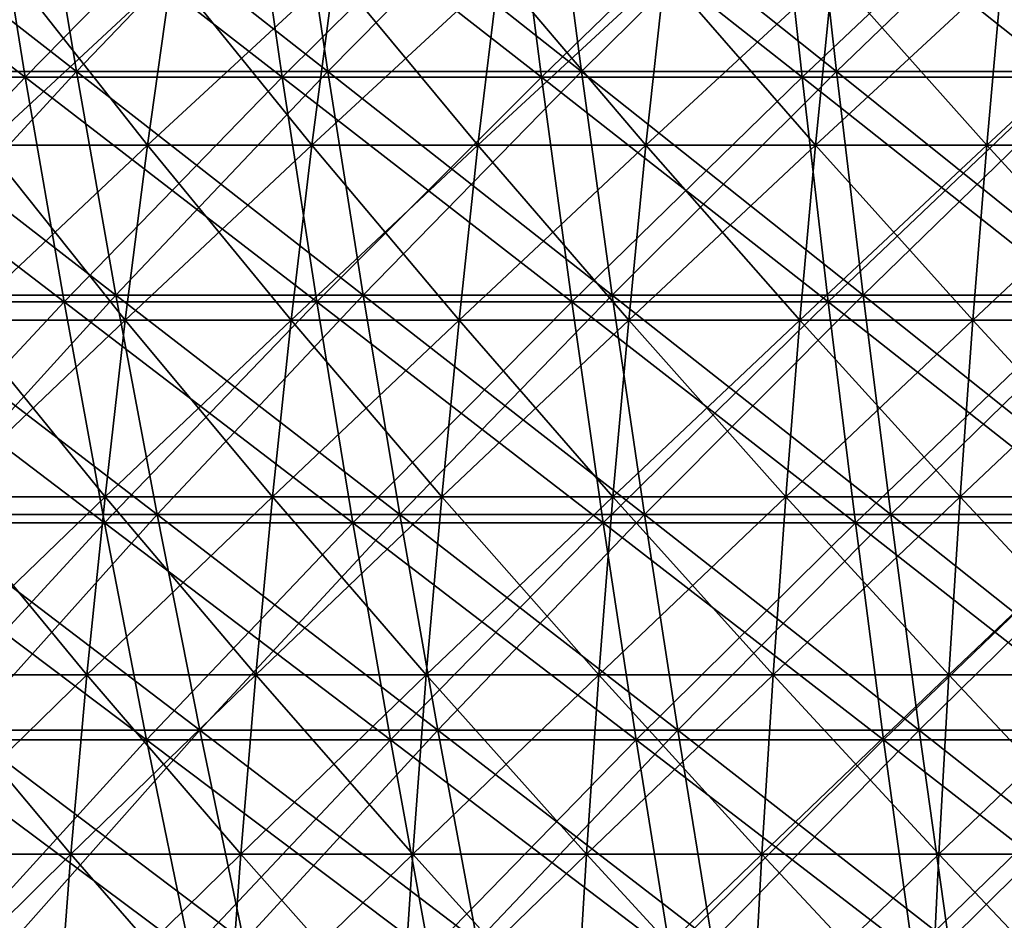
# Model space of a CAD drawing. Header units: millimetres. Extents: x -125 to 125, y -45 to 4025.
# Tile 350 of 656: x -29 to -17, y 3949 to 3960. Entities that reach past the tile are written whole.
import ezdxf

# ---------------------------------------------------------------- set-up
doc = ezdxf.new("R2010")
doc.units = ezdxf.units.MM
doc.header["$LTSCALE"] = 6.999206
for name, color, linetype in [('21', 7, 'CONTINUOUS'), ('22', 7, 'CONTINUOUS'), ('23', 7, 'CONTINUOUS'), ('24', 7, 'CONTINUOUS'), ('26', 7, 'CONTINUOUS'), ('27', 7, 'CONTINUOUS')]:
    doc.layers.add(name, color=color, linetype=linetype)

msp = doc.modelspace()

# ---------------------------------------------------------------- linework, layer by layer
at = {"layer": '21', "color": 7, "linetype": 'CONTINUOUS'}
for points in [[(-32.297, 3959.619, 101.524), (-29.155, 3959.619, 102.471), (-32.806, 3962.434, 103.122), (-32.297, 3959.619, 101.524)], [(-32.806, 3962.434, 103.122), (-29.155, 3959.619, 102.471), (-29.614, 3962.434, 104.084), (-32.806, 3962.434, 103.122)], [(-29.155, 3959.619, 102.471), (-25.986, 3959.619, 103.32), (-29.614, 3962.434, 104.084), (-29.155, 3959.619, 102.471)], [(-29.614, 3962.434, 104.084), (-25.986, 3959.619, 103.32), (-26.395, 3962.434, 104.946), (-29.614, 3962.434, 104.084)], [(-25.986, 3959.619, 103.32), (-22.792, 3959.619, 104.071), (-26.395, 3962.434, 104.946), (-25.986, 3959.619, 103.32)], [(-26.395, 3962.434, 104.946), (-22.792, 3959.619, 104.071), (-23.151, 3962.434, 105.709), (-26.395, 3962.434, 104.946)], [(-22.792, 3959.619, 104.071), (-19.576, 3959.619, 104.724), (-23.151, 3962.434, 105.709), (-22.792, 3959.619, 104.071)], [(-23.151, 3962.434, 105.709), (-19.576, 3959.619, 104.724), (-19.884, 3962.434, 106.372), (-23.151, 3962.434, 105.709)], [(-19.576, 3959.619, 104.724), (-16.342, 3959.619, 105.277), (-19.884, 3962.434, 106.372), (-19.576, 3959.619, 104.724)], [(-19.884, 3962.434, 106.372), (-16.342, 3959.619, 105.277), (-16.599, 3962.434, 106.934), (-19.884, 3962.434, 106.372)], [(-31.767, 3956.849, 99.857), (-28.677, 3956.849, 100.787), (-32.297, 3959.619, 101.524), (-31.767, 3956.849, 99.857)], [(-32.297, 3959.619, 101.524), (-28.677, 3956.849, 100.787), (-29.155, 3959.619, 102.471), (-32.297, 3959.619, 101.524)], [(-28.677, 3956.849, 100.787), (-25.559, 3956.849, 101.623), (-29.155, 3959.619, 102.471), (-28.677, 3956.849, 100.787)], [(-29.155, 3959.619, 102.471), (-25.559, 3956.849, 101.623), (-25.986, 3959.619, 103.32), (-29.155, 3959.619, 102.471)], [(-25.559, 3956.849, 101.623), (-22.418, 3956.849, 102.362), (-25.986, 3959.619, 103.32), (-25.559, 3956.849, 101.623)], [(-25.986, 3959.619, 103.32), (-22.418, 3956.849, 102.362), (-22.792, 3959.619, 104.071), (-25.986, 3959.619, 103.32)], [(-22.418, 3956.849, 102.362), (-19.255, 3956.849, 103.003), (-22.792, 3959.619, 104.071), (-22.418, 3956.849, 102.362)], [(-22.792, 3959.619, 104.071), (-19.255, 3956.849, 103.003), (-19.576, 3959.619, 104.724), (-22.792, 3959.619, 104.071)], [(-19.255, 3956.849, 103.003), (-16.074, 3956.849, 103.548), (-19.576, 3959.619, 104.724), (-19.255, 3956.849, 103.003)], [(-19.576, 3959.619, 104.724), (-16.074, 3956.849, 103.548), (-16.342, 3959.619, 105.277), (-19.576, 3959.619, 104.724)], [(-31.214, 3954.126, 98.12), (-28.178, 3954.126, 99.035), (-31.767, 3956.849, 99.857), (-31.214, 3954.126, 98.12)], [(-31.767, 3956.849, 99.857), (-28.178, 3954.126, 99.035), (-28.677, 3956.849, 100.787), (-31.767, 3956.849, 99.857)], [(-28.178, 3954.126, 99.035), (-25.115, 3954.126, 99.856), (-28.677, 3956.849, 100.787), (-28.178, 3954.126, 99.035)], [(-28.677, 3956.849, 100.787), (-25.115, 3954.126, 99.856), (-25.559, 3956.849, 101.623), (-28.677, 3956.849, 100.787)], [(-25.115, 3954.126, 99.856), (-22.028, 3954.126, 100.582), (-25.559, 3956.849, 101.623), (-25.115, 3954.126, 99.856)], [(-25.559, 3956.849, 101.623), (-22.028, 3954.126, 100.582), (-22.418, 3956.849, 102.362), (-25.559, 3956.849, 101.623)], [(-22.028, 3954.126, 100.582), (-18.92, 3954.126, 101.212), (-22.418, 3956.849, 102.362), (-22.028, 3954.126, 100.582)], [(-22.418, 3956.849, 102.362), (-18.92, 3954.126, 101.212), (-19.255, 3956.849, 103.003), (-22.418, 3956.849, 102.362)], [(-18.92, 3954.126, 101.212), (-15.794, 3954.126, 101.747), (-19.255, 3956.849, 103.003), (-18.92, 3954.126, 101.212)], [(-19.255, 3956.849, 103.003), (-15.794, 3954.126, 101.747), (-16.074, 3956.849, 103.548), (-19.255, 3956.849, 103.003)], [(-30.64, 3951.452, 96.316), (-27.66, 3951.452, 97.214), (-31.214, 3954.126, 98.12), (-30.64, 3951.452, 96.316)], [(-31.214, 3954.126, 98.12), (-27.66, 3951.452, 97.214), (-28.178, 3954.126, 99.035), (-31.214, 3954.126, 98.12)], [(-27.66, 3951.452, 97.214), (-24.653, 3951.452, 98.02), (-28.178, 3954.126, 99.035), (-27.66, 3951.452, 97.214)], [(-28.178, 3954.126, 99.035), (-24.653, 3951.452, 98.02), (-25.115, 3954.126, 99.856), (-28.178, 3954.126, 99.035)], [(-24.653, 3951.452, 98.02), (-21.623, 3951.452, 98.733), (-25.115, 3954.126, 99.856), (-24.653, 3951.452, 98.02)], [(-25.115, 3954.126, 99.856), (-21.623, 3951.452, 98.733), (-22.028, 3954.126, 100.582), (-25.115, 3954.126, 99.856)], [(-21.623, 3951.452, 98.733), (-18.572, 3951.452, 99.352), (-22.028, 3954.126, 100.582), (-21.623, 3951.452, 98.733)], [(-22.028, 3954.126, 100.582), (-18.572, 3951.452, 99.352), (-18.92, 3954.126, 101.212), (-22.028, 3954.126, 100.582)], [(-18.572, 3951.452, 99.352), (-15.504, 3951.452, 99.876), (-18.92, 3954.126, 101.212), (-18.572, 3951.452, 99.352)], [(-18.92, 3954.126, 101.212), (-15.504, 3951.452, 99.876), (-15.794, 3954.126, 101.747), (-18.92, 3954.126, 101.212)], [(-30.046, 3948.828, 94.446), (-27.123, 3948.828, 95.327), (-30.64, 3951.452, 96.316), (-30.046, 3948.828, 94.446)], [(-30.64, 3951.452, 96.316), (-27.123, 3948.828, 95.327), (-27.66, 3951.452, 97.214), (-30.64, 3951.452, 96.316)], [(-27.123, 3948.828, 95.327), (-24.174, 3948.828, 96.117), (-27.66, 3951.452, 97.214), (-27.123, 3948.828, 95.327)], [(-27.66, 3951.452, 97.214), (-24.174, 3948.828, 96.117), (-24.653, 3951.452, 98.02), (-27.66, 3951.452, 97.214)], [(-24.174, 3948.828, 96.117), (-21.203, 3948.828, 96.816), (-24.653, 3951.452, 98.02), (-24.174, 3948.828, 96.117)], [(-24.653, 3951.452, 98.02), (-21.203, 3948.828, 96.816), (-21.623, 3951.452, 98.733), (-24.653, 3951.452, 98.02)], [(-21.203, 3948.828, 96.816), (-18.211, 3948.828, 97.423), (-21.623, 3951.452, 98.733), (-21.203, 3948.828, 96.816)], [(-21.623, 3951.452, 98.733), (-18.211, 3948.828, 97.423), (-18.572, 3951.452, 99.352), (-21.623, 3951.452, 98.733)], [(-18.211, 3948.828, 97.423), (-15.203, 3948.828, 97.937), (-18.572, 3951.452, 99.352), (-18.211, 3948.828, 97.423)], [(-18.572, 3951.452, 99.352), (-15.203, 3948.828, 97.937), (-15.504, 3951.452, 99.876), (-18.572, 3951.452, 99.352)]]:
    msp.add_3dface(points, dxfattribs=at)
at = {"layer": '22', "color": 7, "linetype": 'CONTINUOUS'}
for points in [[(-29.155, 3959.619, -102.471), (-32.297, 3959.619, -101.524), (-29.614, 3962.434, -104.084), (-29.155, 3959.619, -102.471)], [(-26.395, 3962.434, -104.946), (-29.155, 3959.619, -102.471), (-29.614, 3962.434, -104.084), (-26.395, 3962.434, -104.946)], [(-25.986, 3959.619, -103.32), (-29.155, 3959.619, -102.471), (-26.395, 3962.434, -104.946), (-25.986, 3959.619, -103.32)], [(-23.151, 3962.434, -105.709), (-25.986, 3959.619, -103.32), (-26.395, 3962.434, -104.946), (-23.151, 3962.434, -105.709)], [(-22.792, 3959.619, -104.071), (-25.986, 3959.619, -103.32), (-23.151, 3962.434, -105.709), (-22.792, 3959.619, -104.071)], [(-19.884, 3962.434, -106.372), (-22.792, 3959.619, -104.071), (-23.151, 3962.434, -105.709), (-19.884, 3962.434, -106.372)], [(-19.576, 3959.619, -104.724), (-22.792, 3959.619, -104.071), (-19.884, 3962.434, -106.372), (-19.576, 3959.619, -104.724)], [(-16.599, 3962.434, -106.934), (-19.576, 3959.619, -104.724), (-19.884, 3962.434, -106.372), (-16.599, 3962.434, -106.934)], [(-16.342, 3959.619, -105.277), (-19.576, 3959.619, -104.724), (-16.599, 3962.434, -106.934), (-16.342, 3959.619, -105.277)], [(-29.155, 3959.619, -102.471), (-31.767, 3956.849, -99.857), (-32.297, 3959.619, -101.524), (-29.155, 3959.619, -102.471)], [(-28.677, 3956.849, -100.787), (-31.767, 3956.849, -99.857), (-29.155, 3959.619, -102.471), (-28.677, 3956.849, -100.787)], [(-25.986, 3959.619, -103.32), (-28.677, 3956.849, -100.787), (-29.155, 3959.619, -102.471), (-25.986, 3959.619, -103.32)], [(-25.559, 3956.849, -101.623), (-28.677, 3956.849, -100.787), (-25.986, 3959.619, -103.32), (-25.559, 3956.849, -101.623)], [(-22.792, 3959.619, -104.071), (-25.559, 3956.849, -101.623), (-25.986, 3959.619, -103.32), (-22.792, 3959.619, -104.071)], [(-22.418, 3956.849, -102.362), (-25.559, 3956.849, -101.623), (-22.792, 3959.619, -104.071), (-22.418, 3956.849, -102.362)], [(-19.576, 3959.619, -104.724), (-22.418, 3956.849, -102.362), (-22.792, 3959.619, -104.071), (-19.576, 3959.619, -104.724)], [(-19.255, 3956.849, -103.003), (-22.418, 3956.849, -102.362), (-19.576, 3959.619, -104.724), (-19.255, 3956.849, -103.003)], [(-16.342, 3959.619, -105.277), (-19.255, 3956.849, -103.003), (-19.576, 3959.619, -104.724), (-16.342, 3959.619, -105.277)], [(-16.074, 3956.849, -103.548), (-19.255, 3956.849, -103.003), (-16.342, 3959.619, -105.277), (-16.074, 3956.849, -103.548)], [(-28.677, 3956.849, -100.787), (-31.214, 3954.126, -98.12), (-31.767, 3956.849, -99.857), (-28.677, 3956.849, -100.787)], [(-28.178, 3954.126, -99.035), (-31.214, 3954.126, -98.12), (-28.677, 3956.849, -100.787), (-28.178, 3954.126, -99.035)], [(-25.559, 3956.849, -101.623), (-28.178, 3954.126, -99.035), (-28.677, 3956.849, -100.787), (-25.559, 3956.849, -101.623)], [(-25.115, 3954.126, -99.856), (-28.178, 3954.126, -99.035), (-25.559, 3956.849, -101.623), (-25.115, 3954.126, -99.856)], [(-22.418, 3956.849, -102.362), (-25.115, 3954.126, -99.856), (-25.559, 3956.849, -101.623), (-22.418, 3956.849, -102.362)], [(-22.028, 3954.126, -100.582), (-25.115, 3954.126, -99.856), (-22.418, 3956.849, -102.362), (-22.028, 3954.126, -100.582)], [(-19.255, 3956.849, -103.003), (-22.028, 3954.126, -100.582), (-22.418, 3956.849, -102.362), (-19.255, 3956.849, -103.003)], [(-18.92, 3954.126, -101.212), (-22.028, 3954.126, -100.582), (-19.255, 3956.849, -103.003), (-18.92, 3954.126, -101.212)], [(-16.074, 3956.849, -103.548), (-18.92, 3954.126, -101.212), (-19.255, 3956.849, -103.003), (-16.074, 3956.849, -103.548)], [(-15.794, 3954.126, -101.747), (-18.92, 3954.126, -101.212), (-16.074, 3956.849, -103.548), (-15.794, 3954.126, -101.747)], [(-28.178, 3954.126, -99.035), (-30.64, 3951.452, -96.316), (-31.214, 3954.126, -98.12), (-28.178, 3954.126, -99.035)], [(-27.66, 3951.452, -97.214), (-30.64, 3951.452, -96.316), (-28.178, 3954.126, -99.035), (-27.66, 3951.452, -97.214)], [(-25.115, 3954.126, -99.856), (-27.66, 3951.452, -97.214), (-28.178, 3954.126, -99.035), (-25.115, 3954.126, -99.856)], [(-24.653, 3951.452, -98.02), (-27.66, 3951.452, -97.214), (-25.115, 3954.126, -99.856), (-24.653, 3951.452, -98.02)], [(-22.028, 3954.126, -100.582), (-24.653, 3951.452, -98.02), (-25.115, 3954.126, -99.856), (-22.028, 3954.126, -100.582)], [(-21.623, 3951.452, -98.733), (-24.653, 3951.452, -98.02), (-22.028, 3954.126, -100.582), (-21.623, 3951.452, -98.733)], [(-18.92, 3954.126, -101.212), (-21.623, 3951.452, -98.733), (-22.028, 3954.126, -100.582), (-18.92, 3954.126, -101.212)], [(-18.572, 3951.452, -99.352), (-21.623, 3951.452, -98.733), (-18.92, 3954.126, -101.212), (-18.572, 3951.452, -99.352)], [(-15.794, 3954.126, -101.747), (-18.572, 3951.452, -99.352), (-18.92, 3954.126, -101.212), (-15.794, 3954.126, -101.747)], [(-15.504, 3951.452, -99.876), (-18.572, 3951.452, -99.352), (-15.794, 3954.126, -101.747), (-15.504, 3951.452, -99.876)], [(-27.66, 3951.452, -97.214), (-30.046, 3948.828, -94.446), (-30.64, 3951.452, -96.316), (-27.66, 3951.452, -97.214)], [(-27.123, 3948.828, -95.327), (-30.046, 3948.828, -94.446), (-27.66, 3951.452, -97.214), (-27.123, 3948.828, -95.327)], [(-24.653, 3951.452, -98.02), (-27.123, 3948.828, -95.327), (-27.66, 3951.452, -97.214), (-24.653, 3951.452, -98.02)], [(-24.174, 3948.828, -96.117), (-27.123, 3948.828, -95.327), (-24.653, 3951.452, -98.02), (-24.174, 3948.828, -96.117)], [(-21.623, 3951.452, -98.733), (-24.174, 3948.828, -96.117), (-24.653, 3951.452, -98.02), (-21.623, 3951.452, -98.733)], [(-21.203, 3948.828, -96.816), (-24.174, 3948.828, -96.117), (-21.623, 3951.452, -98.733), (-21.203, 3948.828, -96.816)], [(-18.572, 3951.452, -99.352), (-21.203, 3948.828, -96.816), (-21.623, 3951.452, -98.733), (-18.572, 3951.452, -99.352)], [(-18.211, 3948.828, -97.423), (-21.203, 3948.828, -96.816), (-18.572, 3951.452, -99.352), (-18.211, 3948.828, -97.423)], [(-15.504, 3951.452, -99.876), (-18.211, 3948.828, -97.423), (-18.572, 3951.452, -99.352), (-15.504, 3951.452, -99.876)], [(-15.203, 3948.828, -97.937), (-18.211, 3948.828, -97.423), (-15.504, 3951.452, -99.876), (-15.203, 3948.828, -97.937)]]:
    msp.add_3dface(points, dxfattribs=at)
at = {"layer": '23', "color": 7, "linetype": 'CONTINUOUS'}
for points in [[(-31.597, 3959.688, -99.323), (-28.523, 3959.688, -100.249), (-32.113, 3962.489, -100.946), (-31.597, 3959.688, -99.323)], [(-32.113, 3962.489, -100.946), (-28.523, 3959.688, -100.249), (-28.989, 3962.489, -101.887), (-32.113, 3962.489, -100.946)], [(-28.523, 3959.688, -100.249), (-25.423, 3959.688, -101.08), (-28.989, 3962.489, -101.887), (-28.523, 3959.688, -100.249)], [(-28.989, 3962.489, -101.887), (-25.423, 3959.688, -101.08), (-25.838, 3962.489, -102.732), (-28.989, 3962.489, -101.887)], [(-25.423, 3959.688, -101.08), (-22.298, 3959.688, -101.814), (-25.838, 3962.489, -102.732), (-25.423, 3959.688, -101.08)], [(-25.838, 3962.489, -102.732), (-22.298, 3959.688, -101.814), (-22.662, 3962.489, -103.479), (-25.838, 3962.489, -102.732)], [(-22.298, 3959.688, -101.814), (-19.152, 3959.688, -102.453), (-22.662, 3962.489, -103.479), (-22.298, 3959.688, -101.814)], [(-22.662, 3962.489, -103.479), (-19.152, 3959.688, -102.453), (-19.465, 3962.489, -104.128), (-22.662, 3962.489, -103.479)], [(-19.152, 3959.688, -102.453), (-15.988, 3959.688, -102.994), (-19.465, 3962.489, -104.128), (-19.152, 3959.688, -102.453)], [(-19.465, 3962.489, -104.128), (-15.988, 3959.688, -102.994), (-16.249, 3962.489, -104.678), (-19.465, 3962.489, -104.128)], [(-31.058, 3956.933, -97.629), (-28.037, 3956.933, -98.539), (-31.597, 3959.688, -99.323), (-31.058, 3956.933, -97.629)], [(-31.597, 3959.688, -99.323), (-28.037, 3956.933, -98.539), (-28.523, 3959.688, -100.249), (-31.597, 3959.688, -99.323)], [(-28.037, 3956.933, -98.539), (-24.989, 3956.933, -99.355), (-28.523, 3959.688, -100.249), (-28.037, 3956.933, -98.539)], [(-28.523, 3959.688, -100.249), (-24.989, 3956.933, -99.355), (-25.423, 3959.688, -101.08), (-28.523, 3959.688, -100.249)], [(-24.989, 3956.933, -99.355), (-21.917, 3956.933, -100.078), (-25.423, 3959.688, -101.08), (-24.989, 3956.933, -99.355)], [(-25.423, 3959.688, -101.08), (-21.917, 3956.933, -100.078), (-22.298, 3959.688, -101.814), (-25.423, 3959.688, -101.08)], [(-21.917, 3956.933, -100.078), (-18.825, 3956.933, -100.705), (-22.298, 3959.688, -101.814), (-21.917, 3956.933, -100.078)], [(-22.298, 3959.688, -101.814), (-18.825, 3956.933, -100.705), (-19.152, 3959.688, -102.453), (-22.298, 3959.688, -101.814)], [(-18.825, 3956.933, -100.705), (-15.715, 3956.933, -101.237), (-19.152, 3959.688, -102.453), (-18.825, 3956.933, -100.705)], [(-19.152, 3959.688, -102.453), (-15.715, 3956.933, -101.237), (-15.988, 3959.688, -102.994), (-19.152, 3959.688, -102.453)], [(-30.497, 3954.227, -95.865), (-27.53, 3954.227, -96.759), (-31.058, 3956.933, -97.629), (-30.497, 3954.227, -95.865)], [(-31.058, 3956.933, -97.629), (-27.53, 3954.227, -96.759), (-28.037, 3956.933, -98.539), (-31.058, 3956.933, -97.629)], [(-27.53, 3954.227, -96.759), (-24.537, 3954.227, -97.561), (-28.037, 3956.933, -98.539), (-27.53, 3954.227, -96.759)], [(-28.037, 3956.933, -98.539), (-24.537, 3954.227, -97.561), (-24.989, 3956.933, -99.355), (-28.037, 3956.933, -98.539)], [(-24.537, 3954.227, -97.561), (-21.521, 3954.227, -98.27), (-24.989, 3956.933, -99.355), (-24.537, 3954.227, -97.561)], [(-24.989, 3956.933, -99.355), (-21.521, 3954.227, -98.27), (-21.917, 3956.933, -100.078), (-24.989, 3956.933, -99.355)], [(-21.521, 3954.227, -98.27), (-18.485, 3954.227, -98.886), (-21.917, 3956.933, -100.078), (-21.521, 3954.227, -98.27)], [(-21.917, 3956.933, -100.078), (-18.485, 3954.227, -98.886), (-18.825, 3956.933, -100.705), (-21.917, 3956.933, -100.078)], [(-18.485, 3954.227, -98.886), (-15.431, 3954.227, -99.408), (-18.825, 3956.933, -100.705), (-18.485, 3954.227, -98.886)], [(-18.825, 3956.933, -100.705), (-15.431, 3954.227, -99.408), (-15.715, 3956.933, -101.237), (-18.825, 3956.933, -100.705)], [(-29.914, 3951.571, -94.033), (-27.004, 3951.571, -94.91), (-30.497, 3954.227, -95.865), (-29.914, 3951.571, -94.033)], [(-30.497, 3954.227, -95.865), (-27.004, 3951.571, -94.91), (-27.53, 3954.227, -96.759), (-30.497, 3954.227, -95.865)], [(-27.004, 3951.571, -94.91), (-24.069, 3951.571, -95.697), (-27.53, 3954.227, -96.759), (-27.004, 3951.571, -94.91)], [(-27.53, 3954.227, -96.759), (-24.069, 3951.571, -95.697), (-24.537, 3954.227, -97.561), (-27.53, 3954.227, -96.759)], [(-24.069, 3951.571, -95.697), (-21.11, 3951.571, -96.392), (-24.537, 3954.227, -97.561), (-24.069, 3951.571, -95.697)], [(-24.537, 3954.227, -97.561), (-21.11, 3951.571, -96.392), (-21.521, 3954.227, -98.27), (-24.537, 3954.227, -97.561)], [(-21.11, 3951.571, -96.392), (-18.132, 3951.571, -96.997), (-21.521, 3954.227, -98.27), (-21.11, 3951.571, -96.392)], [(-21.521, 3954.227, -98.27), (-18.132, 3951.571, -96.997), (-18.485, 3954.227, -98.886), (-21.521, 3954.227, -98.27)], [(-18.132, 3951.571, -96.997), (-15.136, 3951.571, -97.509), (-18.485, 3954.227, -98.886), (-18.132, 3951.571, -96.997)], [(-18.485, 3954.227, -98.886), (-15.136, 3951.571, -97.509), (-15.431, 3954.227, -99.408), (-18.485, 3954.227, -98.886)], [(-29.31, 3948.967, -92.135), (-26.459, 3948.967, -92.994), (-29.914, 3951.571, -94.033), (-29.31, 3948.967, -92.135)], [(-29.914, 3951.571, -94.033), (-26.459, 3948.967, -92.994), (-27.004, 3951.571, -94.91), (-29.914, 3951.571, -94.033)], [(-26.459, 3948.967, -92.994), (-23.583, 3948.967, -93.765), (-27.004, 3951.571, -94.91), (-26.459, 3948.967, -92.994)], [(-27.004, 3951.571, -94.91), (-23.583, 3948.967, -93.765), (-24.069, 3951.571, -95.697), (-27.004, 3951.571, -94.91)], [(-23.583, 3948.967, -93.765), (-20.684, 3948.967, -94.446), (-24.069, 3951.571, -95.697), (-23.583, 3948.967, -93.765)], [(-24.069, 3951.571, -95.697), (-20.684, 3948.967, -94.446), (-21.11, 3951.571, -96.392), (-24.069, 3951.571, -95.697)], [(-20.684, 3948.967, -94.446), (-17.766, 3948.967, -95.038), (-21.11, 3951.571, -96.392), (-20.684, 3948.967, -94.446)], [(-21.11, 3951.571, -96.392), (-17.766, 3948.967, -95.038), (-18.132, 3951.571, -96.997), (-21.11, 3951.571, -96.392)], [(-17.766, 3948.967, -95.038), (-14.831, 3948.967, -95.54), (-18.132, 3951.571, -96.997), (-17.766, 3948.967, -95.038)], [(-18.132, 3951.571, -96.997), (-14.831, 3948.967, -95.54), (-15.136, 3951.571, -97.509), (-18.132, 3951.571, -96.997)]]:
    msp.add_3dface(points, dxfattribs=at)
at = {"layer": '24', "color": 7, "linetype": 'CONTINUOUS'}
for points in [[(-28.989, 3962.489, 101.887), (-31.597, 3959.688, 99.323), (-32.113, 3962.489, 100.946), (-28.989, 3962.489, 101.887)], [(-28.523, 3959.688, 100.249), (-31.597, 3959.688, 99.323), (-28.989, 3962.489, 101.887), (-28.523, 3959.688, 100.249)], [(-25.838, 3962.489, 102.732), (-28.523, 3959.688, 100.249), (-28.989, 3962.489, 101.887), (-25.838, 3962.489, 102.732)], [(-25.423, 3959.688, 101.08), (-28.523, 3959.688, 100.249), (-25.838, 3962.489, 102.732), (-25.423, 3959.688, 101.08)], [(-22.662, 3962.489, 103.479), (-25.423, 3959.688, 101.08), (-25.838, 3962.489, 102.732), (-22.662, 3962.489, 103.479)], [(-22.298, 3959.688, 101.814), (-25.423, 3959.688, 101.08), (-22.662, 3962.489, 103.479), (-22.298, 3959.688, 101.814)], [(-19.465, 3962.489, 104.128), (-22.298, 3959.688, 101.814), (-22.662, 3962.489, 103.479), (-19.465, 3962.489, 104.128)], [(-19.152, 3959.688, 102.453), (-22.298, 3959.688, 101.814), (-19.465, 3962.489, 104.128), (-19.152, 3959.688, 102.453)], [(-16.249, 3962.489, 104.678), (-19.152, 3959.688, 102.453), (-19.465, 3962.489, 104.128), (-16.249, 3962.489, 104.678)], [(-15.988, 3959.688, 102.994), (-19.152, 3959.688, 102.453), (-16.249, 3962.489, 104.678), (-15.988, 3959.688, 102.994)], [(-28.523, 3959.688, 100.249), (-31.058, 3956.933, 97.629), (-31.597, 3959.688, 99.323), (-28.523, 3959.688, 100.249)], [(-28.037, 3956.933, 98.539), (-31.058, 3956.933, 97.629), (-28.523, 3959.688, 100.249), (-28.037, 3956.933, 98.539)], [(-25.423, 3959.688, 101.08), (-28.037, 3956.933, 98.539), (-28.523, 3959.688, 100.249), (-25.423, 3959.688, 101.08)], [(-24.989, 3956.933, 99.355), (-28.037, 3956.933, 98.539), (-25.423, 3959.688, 101.08), (-24.989, 3956.933, 99.355)], [(-22.298, 3959.688, 101.814), (-24.989, 3956.933, 99.355), (-25.423, 3959.688, 101.08), (-22.298, 3959.688, 101.814)], [(-21.917, 3956.933, 100.078), (-24.989, 3956.933, 99.355), (-22.298, 3959.688, 101.814), (-21.917, 3956.933, 100.078)], [(-19.152, 3959.688, 102.453), (-21.917, 3956.933, 100.078), (-22.298, 3959.688, 101.814), (-19.152, 3959.688, 102.453)], [(-18.825, 3956.933, 100.705), (-21.917, 3956.933, 100.078), (-19.152, 3959.688, 102.453), (-18.825, 3956.933, 100.705)], [(-15.988, 3959.688, 102.994), (-18.825, 3956.933, 100.705), (-19.152, 3959.688, 102.453), (-15.988, 3959.688, 102.994)], [(-15.715, 3956.933, 101.237), (-18.825, 3956.933, 100.705), (-15.988, 3959.688, 102.994), (-15.715, 3956.933, 101.237)], [(-28.037, 3956.933, 98.539), (-30.497, 3954.227, 95.865), (-31.058, 3956.933, 97.629), (-28.037, 3956.933, 98.539)], [(-27.53, 3954.227, 96.759), (-30.497, 3954.227, 95.865), (-28.037, 3956.933, 98.539), (-27.53, 3954.227, 96.759)], [(-24.989, 3956.933, 99.355), (-27.53, 3954.227, 96.759), (-28.037, 3956.933, 98.539), (-24.989, 3956.933, 99.355)], [(-24.537, 3954.227, 97.561), (-27.53, 3954.227, 96.759), (-24.989, 3956.933, 99.355), (-24.537, 3954.227, 97.561)], [(-21.917, 3956.933, 100.078), (-24.537, 3954.227, 97.561), (-24.989, 3956.933, 99.355), (-21.917, 3956.933, 100.078)], [(-21.521, 3954.227, 98.27), (-24.537, 3954.227, 97.561), (-21.917, 3956.933, 100.078), (-21.521, 3954.227, 98.27)], [(-18.825, 3956.933, 100.705), (-21.521, 3954.227, 98.27), (-21.917, 3956.933, 100.078), (-18.825, 3956.933, 100.705)], [(-18.485, 3954.227, 98.886), (-21.521, 3954.227, 98.27), (-18.825, 3956.933, 100.705), (-18.485, 3954.227, 98.886)], [(-15.715, 3956.933, 101.237), (-18.485, 3954.227, 98.886), (-18.825, 3956.933, 100.705), (-15.715, 3956.933, 101.237)], [(-15.431, 3954.227, 99.408), (-18.485, 3954.227, 98.886), (-15.715, 3956.933, 101.237), (-15.431, 3954.227, 99.408)], [(-27.53, 3954.227, 96.759), (-29.914, 3951.571, 94.033), (-30.497, 3954.227, 95.865), (-27.53, 3954.227, 96.759)], [(-27.004, 3951.571, 94.91), (-29.914, 3951.571, 94.033), (-27.53, 3954.227, 96.759), (-27.004, 3951.571, 94.91)], [(-24.537, 3954.227, 97.561), (-27.004, 3951.571, 94.91), (-27.53, 3954.227, 96.759), (-24.537, 3954.227, 97.561)], [(-24.069, 3951.571, 95.697), (-27.004, 3951.571, 94.91), (-24.537, 3954.227, 97.561), (-24.069, 3951.571, 95.697)], [(-21.521, 3954.227, 98.27), (-24.069, 3951.571, 95.697), (-24.537, 3954.227, 97.561), (-21.521, 3954.227, 98.27)], [(-21.11, 3951.571, 96.392), (-24.069, 3951.571, 95.697), (-21.521, 3954.227, 98.27), (-21.11, 3951.571, 96.392)], [(-18.485, 3954.227, 98.886), (-21.11, 3951.571, 96.392), (-21.521, 3954.227, 98.27), (-18.485, 3954.227, 98.886)], [(-18.132, 3951.571, 96.997), (-21.11, 3951.571, 96.392), (-18.485, 3954.227, 98.886), (-18.132, 3951.571, 96.997)], [(-15.431, 3954.227, 99.408), (-18.132, 3951.571, 96.997), (-18.485, 3954.227, 98.886), (-15.431, 3954.227, 99.408)], [(-15.136, 3951.571, 97.509), (-18.132, 3951.571, 96.997), (-15.431, 3954.227, 99.408), (-15.136, 3951.571, 97.509)], [(-27.004, 3951.571, 94.91), (-29.31, 3948.967, 92.135), (-29.914, 3951.571, 94.033), (-27.004, 3951.571, 94.91)], [(-26.459, 3948.967, 92.994), (-29.31, 3948.967, 92.135), (-27.004, 3951.571, 94.91), (-26.459, 3948.967, 92.994)], [(-24.069, 3951.571, 95.697), (-26.459, 3948.967, 92.994), (-27.004, 3951.571, 94.91), (-24.069, 3951.571, 95.697)], [(-23.583, 3948.967, 93.765), (-26.459, 3948.967, 92.994), (-24.069, 3951.571, 95.697), (-23.583, 3948.967, 93.765)], [(-21.11, 3951.571, 96.392), (-23.583, 3948.967, 93.765), (-24.069, 3951.571, 95.697), (-21.11, 3951.571, 96.392)], [(-20.684, 3948.967, 94.446), (-23.583, 3948.967, 93.765), (-21.11, 3951.571, 96.392), (-20.684, 3948.967, 94.446)], [(-18.132, 3951.571, 96.997), (-20.684, 3948.967, 94.446), (-21.11, 3951.571, 96.392), (-18.132, 3951.571, 96.997)], [(-17.766, 3948.967, 95.038), (-20.684, 3948.967, 94.446), (-18.132, 3951.571, 96.997), (-17.766, 3948.967, 95.038)], [(-15.136, 3951.571, 97.509), (-17.766, 3948.967, 95.038), (-18.132, 3951.571, 96.997), (-15.136, 3951.571, 97.509)], [(-14.831, 3948.967, 95.54), (-17.766, 3948.967, 95.038), (-15.136, 3951.571, 97.509), (-14.831, 3948.967, 95.54)]]:
    msp.add_3dface(points, dxfattribs=at)
at = {"layer": '26', "color": 7, "linetype": 'CONTINUOUS'}
for points in [[(-29.645, 3958.78, 64.435), (-27.646, 3958.78, 65.317), (-29.323, 3960.913, 63.736), (-29.645, 3958.78, 64.435)], [(-29.323, 3960.913, 63.736), (-27.646, 3958.78, 65.317), (-27.346, 3960.913, 64.608), (-29.323, 3960.913, 63.736)], [(-27.646, 3958.78, 65.317), (-25.622, 3958.78, 66.137), (-27.346, 3960.913, 64.608), (-27.646, 3958.78, 65.317)], [(-27.346, 3960.913, 64.608), (-25.622, 3958.78, 66.137), (-25.344, 3960.913, 65.42), (-27.346, 3960.913, 64.608)], [(-25.622, 3958.78, 66.137), (-23.573, 3958.78, 66.895), (-25.344, 3960.913, 65.42), (-25.622, 3958.78, 66.137)], [(-25.344, 3960.913, 65.42), (-23.573, 3958.78, 66.895), (-23.317, 3960.913, 66.169), (-25.344, 3960.913, 65.42)], [(-23.573, 3958.78, 66.895), (-21.502, 3958.78, 67.589), (-23.317, 3960.913, 66.169), (-23.573, 3958.78, 66.895)], [(-23.317, 3960.913, 66.169), (-21.502, 3958.78, 67.589), (-21.268, 3960.913, 66.856), (-23.317, 3960.913, 66.169)], [(-21.502, 3958.78, 67.589), (-19.41, 3958.78, 68.219), (-21.268, 3960.913, 66.856), (-21.502, 3958.78, 67.589)], [(-21.268, 3960.913, 66.856), (-19.41, 3958.78, 68.219), (-19.2, 3960.913, 67.479), (-21.268, 3960.913, 66.856)], [(-19.41, 3958.78, 68.219), (-17.3, 3958.78, 68.785), (-19.2, 3960.913, 67.479), (-19.41, 3958.78, 68.219)], [(-19.2, 3960.913, 67.479), (-17.3, 3958.78, 68.785), (-17.112, 3960.913, 68.039), (-19.2, 3960.913, 67.479)], [(-17.3, 3958.78, 68.785), (-15.174, 3958.78, 69.285), (-17.112, 3960.913, 68.039), (-17.3, 3958.78, 68.785)], [(-17.112, 3960.913, 68.039), (-15.174, 3958.78, 69.285), (-15.009, 3960.913, 68.533), (-17.112, 3960.913, 68.039)], [(-29.939, 3956.624, 65.075), (-27.921, 3956.624, 65.966), (-29.645, 3958.78, 64.435), (-29.939, 3956.624, 65.075)], [(-29.645, 3958.78, 64.435), (-27.921, 3956.624, 65.966), (-27.646, 3958.78, 65.317), (-29.645, 3958.78, 64.435)], [(-27.921, 3956.624, 65.966), (-25.876, 3956.624, 66.795), (-27.646, 3958.78, 65.317), (-27.921, 3956.624, 65.966)], [(-27.646, 3958.78, 65.317), (-25.876, 3956.624, 66.795), (-25.622, 3958.78, 66.137), (-27.646, 3958.78, 65.317)], [(-25.876, 3956.624, 66.795), (-23.807, 3956.624, 67.56), (-25.622, 3958.78, 66.137), (-25.876, 3956.624, 66.795)], [(-25.622, 3958.78, 66.137), (-23.807, 3956.624, 67.56), (-23.573, 3958.78, 66.895), (-25.622, 3958.78, 66.137)], [(-23.807, 3956.624, 67.56), (-21.715, 3956.624, 68.261), (-23.573, 3958.78, 66.895), (-23.807, 3956.624, 67.56)], [(-23.573, 3958.78, 66.895), (-21.715, 3956.624, 68.261), (-21.502, 3958.78, 67.589), (-23.573, 3958.78, 66.895)], [(-21.715, 3956.624, 68.261), (-19.603, 3956.624, 68.897), (-21.502, 3958.78, 67.589), (-21.715, 3956.624, 68.261)], [(-21.502, 3958.78, 67.589), (-19.603, 3956.624, 68.897), (-19.41, 3958.78, 68.219), (-21.502, 3958.78, 67.589)], [(-19.603, 3956.624, 68.897), (-17.472, 3956.624, 69.468), (-19.41, 3958.78, 68.219), (-19.603, 3956.624, 68.897)], [(-19.41, 3958.78, 68.219), (-17.472, 3956.624, 69.468), (-17.3, 3958.78, 68.785), (-19.41, 3958.78, 68.219)], [(-17.472, 3956.624, 69.468), (-15.324, 3956.624, 69.973), (-17.3, 3958.78, 68.785), (-17.472, 3956.624, 69.468)], [(-17.3, 3958.78, 68.785), (-15.324, 3956.624, 69.973), (-15.174, 3958.78, 69.285), (-17.3, 3958.78, 68.785)], [(-30.206, 3954.448, 65.656), (-28.17, 3954.448, 66.555), (-29.939, 3956.624, 65.075), (-30.206, 3954.448, 65.656)], [(-29.939, 3956.624, 65.075), (-28.17, 3954.448, 66.555), (-27.921, 3956.624, 65.966), (-29.939, 3956.624, 65.075)], [(-28.17, 3954.448, 66.555), (-26.107, 3954.448, 67.391), (-27.921, 3956.624, 65.966), (-28.17, 3954.448, 66.555)], [(-27.921, 3956.624, 65.966), (-26.107, 3954.448, 67.391), (-25.876, 3956.624, 66.795), (-27.921, 3956.624, 65.966)], [(-26.107, 3954.448, 67.391), (-24.02, 3954.448, 68.163), (-25.876, 3956.624, 66.795), (-26.107, 3954.448, 67.391)], [(-25.876, 3956.624, 66.795), (-24.02, 3954.448, 68.163), (-23.807, 3956.624, 67.56), (-25.876, 3956.624, 66.795)], [(-24.02, 3954.448, 68.163), (-21.909, 3954.448, 68.87), (-23.807, 3956.624, 67.56), (-24.02, 3954.448, 68.163)], [(-23.807, 3956.624, 67.56), (-21.909, 3954.448, 68.87), (-21.715, 3956.624, 68.261), (-23.807, 3956.624, 67.56)], [(-21.909, 3954.448, 68.87), (-19.778, 3954.448, 69.512), (-21.715, 3956.624, 68.261), (-21.909, 3954.448, 68.87)], [(-21.715, 3956.624, 68.261), (-19.778, 3954.448, 69.512), (-19.603, 3956.624, 68.897), (-21.715, 3956.624, 68.261)], [(-19.778, 3954.448, 69.512), (-17.628, 3954.448, 70.088), (-19.603, 3956.624, 68.897), (-19.778, 3954.448, 69.512)], [(-19.603, 3956.624, 68.897), (-17.628, 3954.448, 70.088), (-17.472, 3956.624, 69.468), (-19.603, 3956.624, 68.897)], [(-17.628, 3954.448, 70.088), (-15.461, 3954.448, 70.598), (-17.472, 3956.624, 69.468), (-17.628, 3954.448, 70.088)], [(-17.472, 3956.624, 69.468), (-15.461, 3954.448, 70.598), (-15.324, 3956.624, 69.973), (-17.472, 3956.624, 69.468)], [(-30.446, 3952.254, 66.176), (-28.394, 3952.254, 67.082), (-30.206, 3954.448, 65.656), (-30.446, 3952.254, 66.176)], [(-30.206, 3954.448, 65.656), (-28.394, 3952.254, 67.082), (-28.17, 3954.448, 66.555), (-30.206, 3954.448, 65.656)], [(-28.394, 3952.254, 67.082), (-26.314, 3952.254, 67.925), (-28.17, 3954.448, 66.555), (-28.394, 3952.254, 67.082)], [(-28.17, 3954.448, 66.555), (-26.314, 3952.254, 67.925), (-26.107, 3954.448, 67.391), (-28.17, 3954.448, 66.555)], [(-26.314, 3952.254, 67.925), (-24.21, 3952.254, 68.703), (-26.107, 3954.448, 67.391), (-26.314, 3952.254, 67.925)], [(-26.107, 3954.448, 67.391), (-24.21, 3952.254, 68.703), (-24.02, 3954.448, 68.163), (-26.107, 3954.448, 67.391)], [(-24.21, 3952.254, 68.703), (-22.083, 3952.254, 69.416), (-24.02, 3954.448, 68.163), (-24.21, 3952.254, 68.703)], [(-24.02, 3954.448, 68.163), (-22.083, 3952.254, 69.416), (-21.909, 3954.448, 68.87), (-24.02, 3954.448, 68.163)], [(-22.083, 3952.254, 69.416), (-19.935, 3952.254, 70.063), (-21.909, 3954.448, 68.87), (-22.083, 3952.254, 69.416)], [(-21.909, 3954.448, 68.87), (-19.935, 3952.254, 70.063), (-19.778, 3954.448, 69.512), (-21.909, 3954.448, 68.87)], [(-19.935, 3952.254, 70.063), (-17.768, 3952.254, 70.644), (-19.778, 3954.448, 69.512), (-19.935, 3952.254, 70.063)], [(-19.778, 3954.448, 69.512), (-17.768, 3952.254, 70.644), (-17.628, 3954.448, 70.088), (-19.778, 3954.448, 69.512)], [(-17.768, 3952.254, 70.644), (-15.584, 3952.254, 71.157), (-17.628, 3954.448, 70.088), (-17.768, 3952.254, 70.644)], [(-17.628, 3954.448, 70.088), (-15.584, 3952.254, 71.157), (-15.461, 3954.448, 70.598), (-17.628, 3954.448, 70.088)], [(-30.658, 3950.044, 66.636), (-28.591, 3950.044, 67.549), (-30.446, 3952.254, 66.176), (-30.658, 3950.044, 66.636)], [(-30.446, 3952.254, 66.176), (-28.591, 3950.044, 67.549), (-28.394, 3952.254, 67.082), (-30.446, 3952.254, 66.176)], [(-28.591, 3950.044, 67.549), (-26.497, 3950.044, 68.397), (-28.394, 3952.254, 67.082), (-28.591, 3950.044, 67.549)], [(-28.394, 3952.254, 67.082), (-26.497, 3950.044, 68.397), (-26.314, 3952.254, 67.925), (-28.394, 3952.254, 67.082)], [(-26.497, 3950.044, 68.397), (-24.378, 3950.044, 69.181), (-26.314, 3952.254, 67.925), (-26.497, 3950.044, 68.397)], [(-26.314, 3952.254, 67.925), (-24.378, 3950.044, 69.181), (-24.21, 3952.254, 68.703), (-26.314, 3952.254, 67.925)], [(-24.378, 3950.044, 69.181), (-22.236, 3950.044, 69.899), (-24.21, 3952.254, 68.703), (-24.378, 3950.044, 69.181)], [(-24.21, 3952.254, 68.703), (-22.236, 3950.044, 69.899), (-22.083, 3952.254, 69.416), (-24.21, 3952.254, 68.703)], [(-22.236, 3950.044, 69.899), (-20.073, 3950.044, 70.55), (-22.083, 3952.254, 69.416), (-22.236, 3950.044, 69.899)], [(-22.083, 3952.254, 69.416), (-20.073, 3950.044, 70.55), (-19.935, 3952.254, 70.063), (-22.083, 3952.254, 69.416)], [(-20.073, 3950.044, 70.55), (-17.891, 3950.044, 71.135), (-19.935, 3952.254, 70.063), (-20.073, 3950.044, 70.55)], [(-19.935, 3952.254, 70.063), (-17.891, 3950.044, 71.135), (-17.768, 3952.254, 70.644), (-19.935, 3952.254, 70.063)], [(-17.891, 3950.044, 71.135), (-15.692, 3950.044, 71.652), (-17.768, 3952.254, 70.644), (-17.891, 3950.044, 71.135)], [(-17.768, 3952.254, 70.644), (-15.692, 3950.044, 71.652), (-15.584, 3952.254, 71.157), (-17.768, 3952.254, 70.644)], [(-30.841, 3947.819, 67.035), (-28.762, 3947.819, 67.953), (-30.658, 3950.044, 66.636), (-30.841, 3947.819, 67.035)], [(-30.658, 3950.044, 66.636), (-28.762, 3947.819, 67.953), (-28.591, 3950.044, 67.549), (-30.658, 3950.044, 66.636)], [(-28.762, 3947.819, 67.953), (-26.656, 3947.819, 68.807), (-28.591, 3950.044, 67.549), (-28.762, 3947.819, 67.953)], [(-28.591, 3950.044, 67.549), (-26.656, 3947.819, 68.807), (-26.497, 3950.044, 68.397), (-28.591, 3950.044, 67.549)], [(-26.656, 3947.819, 68.807), (-24.524, 3947.819, 69.595), (-26.497, 3950.044, 68.397), (-26.656, 3947.819, 68.807)], [(-26.497, 3950.044, 68.397), (-24.524, 3947.819, 69.595), (-24.378, 3950.044, 69.181), (-26.497, 3950.044, 68.397)], [(-24.524, 3947.819, 69.595), (-22.37, 3947.819, 70.317), (-24.378, 3950.044, 69.181), (-24.524, 3947.819, 69.595)], [(-24.378, 3950.044, 69.181), (-22.37, 3947.819, 70.317), (-22.236, 3950.044, 69.899), (-24.378, 3950.044, 69.181)], [(-22.37, 3947.819, 70.317), (-20.194, 3947.819, 70.973), (-22.236, 3950.044, 69.899), (-22.37, 3947.819, 70.317)], [(-22.236, 3950.044, 69.899), (-20.194, 3947.819, 70.973), (-20.073, 3950.044, 70.55), (-22.236, 3950.044, 69.899)], [(-20.194, 3947.819, 70.973), (-17.998, 3947.819, 71.561), (-20.073, 3950.044, 70.55), (-20.194, 3947.819, 70.973)], [(-20.073, 3950.044, 70.55), (-17.998, 3947.819, 71.561), (-17.891, 3950.044, 71.135), (-20.073, 3950.044, 70.55)], [(-17.998, 3947.819, 71.561), (-15.786, 3947.819, 72.081), (-17.891, 3950.044, 71.135), (-17.998, 3947.819, 71.561)], [(-17.891, 3950.044, 71.135), (-15.786, 3947.819, 72.081), (-15.692, 3950.044, 71.652), (-17.891, 3950.044, 71.135)]]:
    msp.add_3dface(points, dxfattribs=at)
at = {"layer": '27', "color": 7, "linetype": 'CONTINUOUS'}
for points in [[(-27.646, 3958.78, -65.317), (-29.645, 3958.78, -64.435), (-27.346, 3960.913, -64.608), (-27.646, 3958.78, -65.317)], [(-27.346, 3960.913, -64.608), (-29.645, 3958.78, -64.435), (-29.323, 3960.913, -63.736), (-27.346, 3960.913, -64.608)], [(-25.622, 3958.78, -66.137), (-27.646, 3958.78, -65.317), (-25.344, 3960.913, -65.42), (-25.622, 3958.78, -66.137)], [(-25.344, 3960.913, -65.42), (-27.646, 3958.78, -65.317), (-27.346, 3960.913, -64.608), (-25.344, 3960.913, -65.42)], [(-23.573, 3958.78, -66.895), (-25.622, 3958.78, -66.137), (-23.317, 3960.913, -66.169), (-23.573, 3958.78, -66.895)], [(-23.317, 3960.913, -66.169), (-25.622, 3958.78, -66.137), (-25.344, 3960.913, -65.42), (-23.317, 3960.913, -66.169)], [(-21.502, 3958.78, -67.589), (-23.573, 3958.78, -66.895), (-21.268, 3960.913, -66.856), (-21.502, 3958.78, -67.589)], [(-21.268, 3960.913, -66.856), (-23.573, 3958.78, -66.895), (-23.317, 3960.913, -66.169), (-21.268, 3960.913, -66.856)], [(-19.41, 3958.78, -68.219), (-21.502, 3958.78, -67.589), (-19.2, 3960.913, -67.479), (-19.41, 3958.78, -68.219)], [(-19.2, 3960.913, -67.479), (-21.502, 3958.78, -67.589), (-21.268, 3960.913, -66.856), (-19.2, 3960.913, -67.479)], [(-17.3, 3958.78, -68.785), (-19.41, 3958.78, -68.219), (-17.112, 3960.913, -68.039), (-17.3, 3958.78, -68.785)], [(-17.112, 3960.913, -68.039), (-19.41, 3958.78, -68.219), (-19.2, 3960.913, -67.479), (-17.112, 3960.913, -68.039)], [(-15.174, 3958.78, -69.285), (-17.3, 3958.78, -68.785), (-15.009, 3960.913, -68.533), (-15.174, 3958.78, -69.285)], [(-15.009, 3960.913, -68.533), (-17.3, 3958.78, -68.785), (-17.112, 3960.913, -68.039), (-15.009, 3960.913, -68.533)], [(-27.921, 3956.624, -65.966), (-29.939, 3956.624, -65.075), (-27.646, 3958.78, -65.317), (-27.921, 3956.624, -65.966)], [(-27.646, 3958.78, -65.317), (-29.939, 3956.624, -65.075), (-29.645, 3958.78, -64.435), (-27.646, 3958.78, -65.317)], [(-25.876, 3956.624, -66.795), (-27.921, 3956.624, -65.966), (-25.622, 3958.78, -66.137), (-25.876, 3956.624, -66.795)], [(-25.622, 3958.78, -66.137), (-27.921, 3956.624, -65.966), (-27.646, 3958.78, -65.317), (-25.622, 3958.78, -66.137)], [(-23.807, 3956.624, -67.56), (-25.876, 3956.624, -66.795), (-23.573, 3958.78, -66.895), (-23.807, 3956.624, -67.56)], [(-23.573, 3958.78, -66.895), (-25.876, 3956.624, -66.795), (-25.622, 3958.78, -66.137), (-23.573, 3958.78, -66.895)], [(-21.715, 3956.624, -68.261), (-23.807, 3956.624, -67.56), (-21.502, 3958.78, -67.589), (-21.715, 3956.624, -68.261)], [(-21.502, 3958.78, -67.589), (-23.807, 3956.624, -67.56), (-23.573, 3958.78, -66.895), (-21.502, 3958.78, -67.589)], [(-19.603, 3956.624, -68.897), (-21.715, 3956.624, -68.261), (-19.41, 3958.78, -68.219), (-19.603, 3956.624, -68.897)], [(-19.41, 3958.78, -68.219), (-21.715, 3956.624, -68.261), (-21.502, 3958.78, -67.589), (-19.41, 3958.78, -68.219)], [(-17.472, 3956.624, -69.468), (-19.603, 3956.624, -68.897), (-17.3, 3958.78, -68.785), (-17.472, 3956.624, -69.468)], [(-17.3, 3958.78, -68.785), (-19.603, 3956.624, -68.897), (-19.41, 3958.78, -68.219), (-17.3, 3958.78, -68.785)], [(-15.324, 3956.624, -69.973), (-17.472, 3956.624, -69.468), (-15.174, 3958.78, -69.285), (-15.324, 3956.624, -69.973)], [(-15.174, 3958.78, -69.285), (-17.472, 3956.624, -69.468), (-17.3, 3958.78, -68.785), (-15.174, 3958.78, -69.285)], [(-28.17, 3954.448, -66.555), (-30.206, 3954.448, -65.656), (-27.921, 3956.624, -65.966), (-28.17, 3954.448, -66.555)], [(-27.921, 3956.624, -65.966), (-30.206, 3954.448, -65.656), (-29.939, 3956.624, -65.075), (-27.921, 3956.624, -65.966)], [(-26.107, 3954.448, -67.391), (-28.17, 3954.448, -66.555), (-25.876, 3956.624, -66.795), (-26.107, 3954.448, -67.391)], [(-25.876, 3956.624, -66.795), (-28.17, 3954.448, -66.555), (-27.921, 3956.624, -65.966), (-25.876, 3956.624, -66.795)], [(-24.02, 3954.448, -68.163), (-26.107, 3954.448, -67.391), (-23.807, 3956.624, -67.56), (-24.02, 3954.448, -68.163)], [(-23.807, 3956.624, -67.56), (-26.107, 3954.448, -67.391), (-25.876, 3956.624, -66.795), (-23.807, 3956.624, -67.56)], [(-21.909, 3954.448, -68.87), (-24.02, 3954.448, -68.163), (-21.715, 3956.624, -68.261), (-21.909, 3954.448, -68.87)], [(-21.715, 3956.624, -68.261), (-24.02, 3954.448, -68.163), (-23.807, 3956.624, -67.56), (-21.715, 3956.624, -68.261)], [(-19.778, 3954.448, -69.512), (-21.909, 3954.448, -68.87), (-19.603, 3956.624, -68.897), (-19.778, 3954.448, -69.512)], [(-19.603, 3956.624, -68.897), (-21.909, 3954.448, -68.87), (-21.715, 3956.624, -68.261), (-19.603, 3956.624, -68.897)], [(-17.628, 3954.448, -70.088), (-19.778, 3954.448, -69.512), (-17.472, 3956.624, -69.468), (-17.628, 3954.448, -70.088)], [(-17.472, 3956.624, -69.468), (-19.778, 3954.448, -69.512), (-19.603, 3956.624, -68.897), (-17.472, 3956.624, -69.468)], [(-15.461, 3954.448, -70.598), (-17.628, 3954.448, -70.088), (-15.324, 3956.624, -69.973), (-15.461, 3954.448, -70.598)], [(-15.324, 3956.624, -69.973), (-17.628, 3954.448, -70.088), (-17.472, 3956.624, -69.468), (-15.324, 3956.624, -69.973)], [(-28.394, 3952.254, -67.082), (-30.446, 3952.254, -66.176), (-28.17, 3954.448, -66.555), (-28.394, 3952.254, -67.082)], [(-28.17, 3954.448, -66.555), (-30.446, 3952.254, -66.176), (-30.206, 3954.448, -65.656), (-28.17, 3954.448, -66.555)], [(-26.314, 3952.254, -67.925), (-28.394, 3952.254, -67.082), (-26.107, 3954.448, -67.391), (-26.314, 3952.254, -67.925)], [(-26.107, 3954.448, -67.391), (-28.394, 3952.254, -67.082), (-28.17, 3954.448, -66.555), (-26.107, 3954.448, -67.391)], [(-24.21, 3952.254, -68.703), (-26.314, 3952.254, -67.925), (-24.02, 3954.448, -68.163), (-24.21, 3952.254, -68.703)], [(-24.02, 3954.448, -68.163), (-26.314, 3952.254, -67.925), (-26.107, 3954.448, -67.391), (-24.02, 3954.448, -68.163)], [(-22.083, 3952.254, -69.416), (-24.21, 3952.254, -68.703), (-21.909, 3954.448, -68.87), (-22.083, 3952.254, -69.416)], [(-21.909, 3954.448, -68.87), (-24.21, 3952.254, -68.703), (-24.02, 3954.448, -68.163), (-21.909, 3954.448, -68.87)], [(-19.935, 3952.254, -70.063), (-22.083, 3952.254, -69.416), (-19.778, 3954.448, -69.512), (-19.935, 3952.254, -70.063)], [(-19.778, 3954.448, -69.512), (-22.083, 3952.254, -69.416), (-21.909, 3954.448, -68.87), (-19.778, 3954.448, -69.512)], [(-17.768, 3952.254, -70.644), (-19.935, 3952.254, -70.063), (-17.628, 3954.448, -70.088), (-17.768, 3952.254, -70.644)], [(-17.628, 3954.448, -70.088), (-19.935, 3952.254, -70.063), (-19.778, 3954.448, -69.512), (-17.628, 3954.448, -70.088)], [(-15.584, 3952.254, -71.157), (-17.768, 3952.254, -70.644), (-15.461, 3954.448, -70.598), (-15.584, 3952.254, -71.157)], [(-15.461, 3954.448, -70.598), (-17.768, 3952.254, -70.644), (-17.628, 3954.448, -70.088), (-15.461, 3954.448, -70.598)], [(-28.591, 3950.044, -67.549), (-30.658, 3950.044, -66.636), (-28.394, 3952.254, -67.082), (-28.591, 3950.044, -67.549)], [(-28.394, 3952.254, -67.082), (-30.658, 3950.044, -66.636), (-30.446, 3952.254, -66.176), (-28.394, 3952.254, -67.082)], [(-26.497, 3950.044, -68.397), (-28.591, 3950.044, -67.549), (-26.314, 3952.254, -67.925), (-26.497, 3950.044, -68.397)], [(-26.314, 3952.254, -67.925), (-28.591, 3950.044, -67.549), (-28.394, 3952.254, -67.082), (-26.314, 3952.254, -67.925)], [(-24.378, 3950.044, -69.181), (-26.497, 3950.044, -68.397), (-24.21, 3952.254, -68.703), (-24.378, 3950.044, -69.181)], [(-24.21, 3952.254, -68.703), (-26.497, 3950.044, -68.397), (-26.314, 3952.254, -67.925), (-24.21, 3952.254, -68.703)], [(-22.236, 3950.044, -69.899), (-24.378, 3950.044, -69.181), (-22.083, 3952.254, -69.416), (-22.236, 3950.044, -69.899)], [(-22.083, 3952.254, -69.416), (-24.378, 3950.044, -69.181), (-24.21, 3952.254, -68.703), (-22.083, 3952.254, -69.416)], [(-20.073, 3950.044, -70.55), (-22.236, 3950.044, -69.899), (-19.935, 3952.254, -70.063), (-20.073, 3950.044, -70.55)], [(-19.935, 3952.254, -70.063), (-22.236, 3950.044, -69.899), (-22.083, 3952.254, -69.416), (-19.935, 3952.254, -70.063)], [(-17.891, 3950.044, -71.135), (-20.073, 3950.044, -70.55), (-17.768, 3952.254, -70.644), (-17.891, 3950.044, -71.135)], [(-17.768, 3952.254, -70.644), (-20.073, 3950.044, -70.55), (-19.935, 3952.254, -70.063), (-17.768, 3952.254, -70.644)], [(-15.692, 3950.044, -71.652), (-17.891, 3950.044, -71.135), (-15.584, 3952.254, -71.157), (-15.692, 3950.044, -71.652)], [(-15.584, 3952.254, -71.157), (-17.891, 3950.044, -71.135), (-17.768, 3952.254, -70.644), (-15.584, 3952.254, -71.157)], [(-28.762, 3947.819, -67.953), (-30.841, 3947.819, -67.035), (-28.591, 3950.044, -67.549), (-28.762, 3947.819, -67.953)], [(-28.591, 3950.044, -67.549), (-30.841, 3947.819, -67.035), (-30.658, 3950.044, -66.636), (-28.591, 3950.044, -67.549)], [(-26.656, 3947.819, -68.807), (-28.762, 3947.819, -67.953), (-26.497, 3950.044, -68.397), (-26.656, 3947.819, -68.807)], [(-26.497, 3950.044, -68.397), (-28.762, 3947.819, -67.953), (-28.591, 3950.044, -67.549), (-26.497, 3950.044, -68.397)], [(-24.524, 3947.819, -69.595), (-26.656, 3947.819, -68.807), (-24.378, 3950.044, -69.181), (-24.524, 3947.819, -69.595)], [(-24.378, 3950.044, -69.181), (-26.656, 3947.819, -68.807), (-26.497, 3950.044, -68.397), (-24.378, 3950.044, -69.181)], [(-22.37, 3947.819, -70.317), (-24.524, 3947.819, -69.595), (-22.236, 3950.044, -69.899), (-22.37, 3947.819, -70.317)], [(-22.236, 3950.044, -69.899), (-24.524, 3947.819, -69.595), (-24.378, 3950.044, -69.181), (-22.236, 3950.044, -69.899)], [(-20.194, 3947.819, -70.973), (-22.37, 3947.819, -70.317), (-20.073, 3950.044, -70.55), (-20.194, 3947.819, -70.973)], [(-20.073, 3950.044, -70.55), (-22.37, 3947.819, -70.317), (-22.236, 3950.044, -69.899), (-20.073, 3950.044, -70.55)], [(-17.998, 3947.819, -71.561), (-20.194, 3947.819, -70.973), (-17.891, 3950.044, -71.135), (-17.998, 3947.819, -71.561)], [(-17.891, 3950.044, -71.135), (-20.194, 3947.819, -70.973), (-20.073, 3950.044, -70.55), (-17.891, 3950.044, -71.135)], [(-15.786, 3947.819, -72.081), (-17.998, 3947.819, -71.561), (-15.692, 3950.044, -71.652), (-15.786, 3947.819, -72.081)], [(-15.692, 3950.044, -71.652), (-17.998, 3947.819, -71.561), (-17.891, 3950.044, -71.135), (-15.692, 3950.044, -71.652)]]:
    msp.add_3dface(points, dxfattribs=at)

doc.saveas('drawing.dxf')
